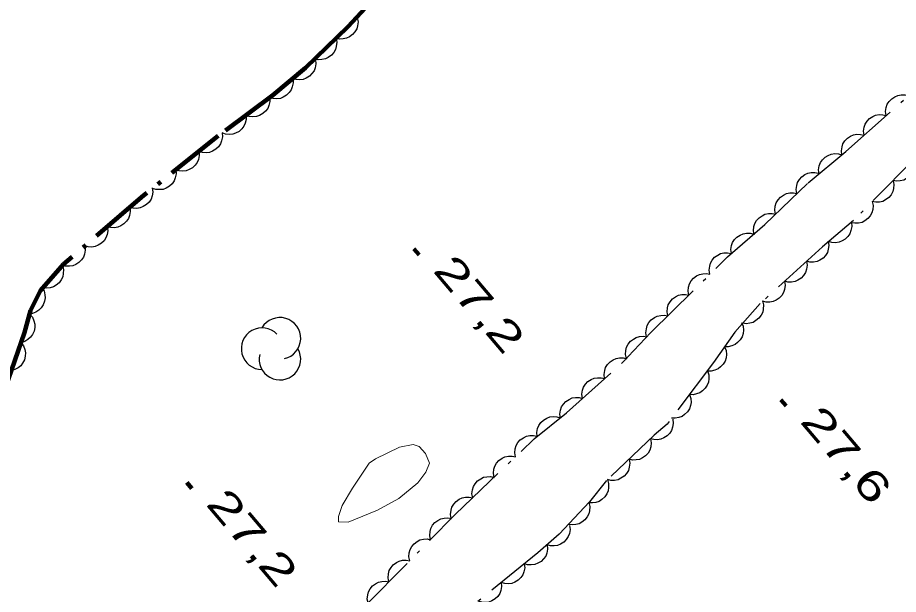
# Model space of a CAD drawing. Extents: x 386081 to 389416, y 5130568 to 5134082.
# Drawn here: x 388075 to 388164.1, y 5131544.5 to 5131602.8 of the extents above; entities that cross this region are included whole.
import ezdxf

# ---------------------------------------------------------------- set-up
doc = ezdxf.new("R2010")
doc.units = 0
doc.header["$LTSCALE"] = 1.2
doc.linetypes.add('DOT_DASHED', pattern=[7.7, 5, -1.2, 0.3, -1.2])
for name, color, linetype, lineweight in [('2', 7, 'Continuous', 13), ('3', 7, 'Continuous', 140), ('44', 7, 'Continuous', 25)]:
    doc.layers.add(name, color=color, linetype=linetype, lineweight=lineweight)

msp = doc.modelspace()

# ---------------------------------------------------------------- linework, layer by layer
at = {"layer": '2'}
msp.add_lwpolyline([(388110.59, 5131557.76), (388111.24, 5131558.2), (388113.66, 5131559.38), (388115.04, 5131559.65), (388115.66, 5131559.46), (388116.3, 5131558.75), (388116.69, 5131557.79), (388116.34, 5131556.86), (388115.52, 5131555.78), (388113.6, 5131554.2), (388111.44, 5131553.04), (388108.47, 5131551.82), (388107.48, 5131551.84), (388107.49, 5131552.38), (388107.88, 5131553.5), (388108.9, 5131555.25)], close=True, dxfattribs=at)
at = {"layer": '3'}
for p, q in [((388115.13, 5131579.44), (388115.64, 5131578.83)), ((388152.26, 5131564.19), (388152.77, 5131563.58)), ((388092.15, 5131555.83), (388092.66, 5131555.22))]:
    msp.add_line(p, q, dxfattribs=at)
at = {"layer": '44', "linetype": 'DOT_DASHED', "lineweight": 90}
msp.add_lwpolyline([(388111.56, 5131605.29), (388108.43, 5131601.88), (388104.16, 5131597.74), (388100.86, 5131595), (388095.32, 5131590.86), (388087.57, 5131584.67), (388079.68, 5131577.9), (388077.33, 5131575.22), (388076.35, 5131573.21), (388075.72, 5131571), (388072.28, 5131560.94)], dxfattribs=at)
at = {"layer": '44'}
for points in [[(388109.4, 5131602.82), (388109.48, 5131602.41), (388109.43, 5131602.01), (388109.35, 5131601.69), (388109.16, 5131601.39), (388108.92, 5131601.11), (388108.61, 5131600.89), (388108.32, 5131600.74), (388107.97, 5131600.67), (388107.6, 5131600.66), (388107.25, 5131600.74)], [(388107.25, 5131600.74), (388107.32, 5131600.33), (388107.27, 5131599.92), (388107.19, 5131599.6), (388107.01, 5131599.3), (388106.77, 5131599.02), (388106.45, 5131598.8), (388106.17, 5131598.65), (388105.82, 5131598.58), (388105.45, 5131598.57), (388105.1, 5131598.65)], [(388105.16, 5131598.57), (388105.2, 5131598.16), (388105.13, 5131597.76), (388105.02, 5131597.45), (388104.81, 5131597.16), (388104.55, 5131596.9), (388104.22, 5131596.71), (388103.92, 5131596.58), (388103.57, 5131596.54), (388103.2, 5131596.56), (388102.86, 5131596.66)], [(388102.86, 5131596.66), (388102.9, 5131596.24), (388102.82, 5131595.84), (388102.71, 5131595.53), (388102.51, 5131595.24), (388102.24, 5131594.98), (388101.91, 5131594.79), (388101.61, 5131594.66), (388101.26, 5131594.62), (388100.89, 5131594.64), (388100.55, 5131594.74)], [(388100.53, 5131594.76), (388100.55, 5131594.34), (388100.45, 5131593.95), (388100.33, 5131593.64), (388100.11, 5131593.36), (388099.84, 5131593.12), (388099.5, 5131592.94), (388099.19, 5131592.82), (388098.84, 5131592.8), (388098.47, 5131592.84), (388098.13, 5131592.96)], [(388162.91, 5131592.92), (388162.85, 5131593.34), (388162.92, 5131593.74), (388163.02, 5131594.06), (388163.21, 5131594.35), (388163.46, 5131594.62), (388163.79, 5131594.82), (388164.08, 5131594.96), (388164.43, 5131595.01), (388164.8, 5131595.01), (388165.15, 5131594.92)], [(388098.13, 5131592.96), (388098.15, 5131592.54), (388098.05, 5131592.15), (388097.93, 5131591.84), (388097.71, 5131591.57), (388097.43, 5131591.32), (388097.09, 5131591.15), (388096.79, 5131591.03), (388096.44, 5131591.01), (388096.07, 5131591.05), (388095.73, 5131591.17)], [(388160.67, 5131590.93), (388160.61, 5131591.35), (388160.68, 5131591.75), (388160.77, 5131592.06), (388160.97, 5131592.36), (388161.22, 5131592.62), (388161.55, 5131592.83), (388161.84, 5131592.97), (388162.19, 5131593.02), (388162.56, 5131593.01), (388162.91, 5131592.92)], [(388095.72, 5131591.18), (388095.75, 5131590.76), (388095.66, 5131590.36), (388095.55, 5131590.05), (388095.34, 5131589.77), (388095.07, 5131589.52), (388094.74, 5131589.33), (388094.44, 5131589.2), (388094.09, 5131589.17), (388093.72, 5131589.2), (388093.37, 5131589.31)], [(388158.42, 5131588.94), (388158.37, 5131589.35), (388158.44, 5131589.75), (388158.53, 5131590.07), (388158.73, 5131590.36), (388158.98, 5131590.63), (388159.3, 5131590.83), (388159.6, 5131590.98), (388159.95, 5131591.03), (388160.32, 5131591.02), (388160.67, 5131590.93)], [(388093.37, 5131589.31), (388093.41, 5131588.89), (388093.32, 5131588.49), (388093.21, 5131588.18), (388093, 5131587.9), (388092.73, 5131587.64), (388092.39, 5131587.46), (388092.09, 5131587.33), (388091.74, 5131587.3), (388091.37, 5131587.33), (388091.03, 5131587.43)], [(388156.11, 5131587.03), (388156.07, 5131587.45), (388156.14, 5131587.85), (388156.25, 5131588.16), (388156.46, 5131588.45), (388156.72, 5131588.71), (388157.05, 5131588.9), (388157.35, 5131589.03), (388157.7, 5131589.07), (388158.07, 5131589.05), (388158.41, 5131588.95)], [(388165.72, 5131588.5), (388165.8, 5131588.09), (388165.76, 5131587.68), (388165.68, 5131587.36), (388165.51, 5131587.06), (388165.27, 5131586.77), (388164.96, 5131586.55), (388164.68, 5131586.39), (388164.33, 5131586.31), (388163.96, 5131586.3), (388163.61, 5131586.36)], [(388091.03, 5131587.43), (388091.06, 5131587.02), (388090.98, 5131586.62), (388090.86, 5131586.31), (388090.65, 5131586.03), (388090.39, 5131585.77), (388090.05, 5131585.59), (388089.75, 5131585.46), (388089.4, 5131585.43), (388089.03, 5131585.45), (388088.69, 5131585.56)], [(388153.88, 5131585.03), (388153.8, 5131585.44), (388153.86, 5131585.84), (388153.94, 5131586.16), (388154.12, 5131586.46), (388154.37, 5131586.74), (388154.68, 5131586.96), (388154.97, 5131587.11), (388155.32, 5131587.18), (388155.69, 5131587.18), (388156.04, 5131587.11)], [(388163.61, 5131586.36), (388163.69, 5131585.95), (388163.65, 5131585.55), (388163.58, 5131585.23), (388163.4, 5131584.92), (388163.17, 5131584.64), (388162.85, 5131584.41), (388162.57, 5131584.25), (388162.23, 5131584.18), (388161.86, 5131584.16), (388161.5, 5131584.23)], [(388088.65, 5131585.6), (388088.7, 5131585.19), (388088.63, 5131584.79), (388088.53, 5131584.47), (388088.33, 5131584.18), (388088.07, 5131583.92), (388087.74, 5131583.72), (388087.44, 5131583.58), (388087.1, 5131583.54), (388086.72, 5131583.55), (388086.38, 5131583.65)], [(388151.71, 5131582.95), (388151.64, 5131583.36), (388151.69, 5131583.77), (388151.78, 5131584.09), (388151.96, 5131584.39), (388152.2, 5131584.66), (388152.52, 5131584.88), (388152.81, 5131585.03), (388153.15, 5131585.1), (388153.52, 5131585.1), (388153.88, 5131585.03)], [(388161.5, 5131584.23), (388161.58, 5131583.82), (388161.54, 5131583.41), (388161.47, 5131583.09), (388161.29, 5131582.79), (388161.06, 5131582.5), (388160.75, 5131582.28), (388160.46, 5131582.12), (388160.12, 5131582.04), (388159.75, 5131582.03), (388159.4, 5131582.09)], [(388086.38, 5131583.65), (388086.43, 5131583.23), (388086.35, 5131582.83), (388086.25, 5131582.52), (388086.05, 5131582.23), (388085.79, 5131581.96), (388085.46, 5131581.77), (388085.17, 5131581.63), (388084.82, 5131581.58), (388084.45, 5131581.6), (388084.1, 5131581.69)], [(388149.55, 5131580.87), (388149.48, 5131581.28), (388149.53, 5131581.69), (388149.61, 5131582.01), (388149.8, 5131582.31), (388150.04, 5131582.58), (388150.36, 5131582.8), (388150.64, 5131582.95), (388150.99, 5131583.02), (388151.36, 5131583.03), (388151.71, 5131582.95)], [(388159.38, 5131582.11), (388159.42, 5131581.7), (388159.34, 5131581.3), (388159.24, 5131580.98), (388159.03, 5131580.7), (388158.77, 5131580.44), (388158.44, 5131580.24), (388158.14, 5131580.11), (388157.79, 5131580.07), (388157.42, 5131580.09), (388157.08, 5131580.19)], [(388084.1, 5131581.69), (388084.15, 5131581.28), (388084.08, 5131580.88), (388083.97, 5131580.56), (388083.77, 5131580.27), (388083.52, 5131580.01), (388083.19, 5131579.81), (388082.89, 5131579.68), (388082.54, 5131579.63), (388082.17, 5131579.64), (388081.82, 5131579.74)], [(388147.24, 5131578.96), (388147.19, 5131579.37), (388147.26, 5131579.77), (388147.36, 5131580.09), (388147.55, 5131580.38), (388147.81, 5131580.64), (388148.14, 5131580.84), (388148.43, 5131580.98), (388148.78, 5131581.03), (388149.15, 5131581.02), (388149.5, 5131580.93)], [(388081.82, 5131579.74), (388081.87, 5131579.32), (388081.8, 5131578.92), (388081.7, 5131578.61), (388081.5, 5131578.32), (388081.24, 5131578.06), (388080.91, 5131577.86), (388080.61, 5131577.72), (388080.27, 5131577.68), (388079.89, 5131577.69), (388079.55, 5131577.79)], [(388157.05, 5131580.21), (388157.11, 5131579.8), (388157.05, 5131579.4), (388156.96, 5131579.08), (388156.77, 5131578.78), (388156.52, 5131578.51), (388156.2, 5131578.3), (388155.91, 5131578.16), (388155.56, 5131578.1), (388155.19, 5131578.11), (388154.84, 5131578.19)], [(388145.08, 5131576.87), (388145, 5131577.28), (388145.05, 5131577.69), (388145.13, 5131578.01), (388145.31, 5131578.31), (388145.55, 5131578.59), (388145.86, 5131578.81), (388146.15, 5131578.97), (388146.49, 5131579.04), (388146.86, 5131579.05), (388147.22, 5131578.98)], [(388079.56, 5131577.77), (388079.67, 5131577.36), (388079.65, 5131576.96), (388079.6, 5131576.63), (388079.44, 5131576.32), (388079.22, 5131576.02), (388078.93, 5131575.78), (388078.65, 5131575.6), (388078.31, 5131575.51), (388077.94, 5131575.47), (388077.59, 5131575.51)], [(388154.84, 5131578.19), (388154.9, 5131577.78), (388154.84, 5131577.38), (388154.74, 5131577.06), (388154.55, 5131576.76), (388154.3, 5131576.49), (388153.98, 5131576.28), (388153.69, 5131576.14), (388153.34, 5131576.08), (388152.97, 5131576.09), (388152.62, 5131576.17)], [(388142.95, 5131574.77), (388142.87, 5131575.18), (388142.91, 5131575.58), (388142.99, 5131575.9), (388143.17, 5131576.2), (388143.41, 5131576.49), (388143.73, 5131576.71), (388144.01, 5131576.86), (388144.36, 5131576.93), (388144.73, 5131576.94), (388145.08, 5131576.87)], [(388152.62, 5131576.17), (388152.68, 5131575.76), (388152.62, 5131575.35), (388152.53, 5131575.04), (388152.34, 5131574.74), (388152.08, 5131574.47), (388151.76, 5131574.26), (388151.47, 5131574.12), (388151.12, 5131574.06), (388150.75, 5131574.07), (388150.4, 5131574.15)], [(388077.5, 5131575.57), (388077.71, 5131575.21), (388077.8, 5131574.81), (388077.83, 5131574.48), (388077.76, 5131574.14), (388077.63, 5131573.79), (388077.41, 5131573.48), (388077.19, 5131573.24), (388076.89, 5131573.06), (388076.54, 5131572.92), (388076.19, 5131572.87)], [(388140.81, 5131572.66), (388140.73, 5131573.07), (388140.78, 5131573.47), (388140.86, 5131573.79), (388141.04, 5131574.1), (388141.28, 5131574.38), (388141.59, 5131574.6), (388141.88, 5131574.76), (388142.22, 5131574.82), (388142.59, 5131574.84), (388142.95, 5131574.77)], [(388150.38, 5131574.18), (388150.48, 5131573.77), (388150.46, 5131573.36), (388150.41, 5131573.04), (388150.25, 5131572.73), (388150.03, 5131572.43), (388149.73, 5131572.19), (388149.46, 5131572.01), (388149.12, 5131571.92), (388148.75, 5131571.88), (388148.39, 5131571.93)], [(388076.25, 5131572.85), (388076.52, 5131572.53), (388076.68, 5131572.16), (388076.76, 5131571.84), (388076.76, 5131571.49), (388076.69, 5131571.12), (388076.52, 5131570.78), (388076.35, 5131570.5), (388076.08, 5131570.27), (388075.77, 5131570.08), (388075.42, 5131569.96)], [(388138.67, 5131570.55), (388138.6, 5131570.96), (388138.64, 5131571.37), (388138.72, 5131571.69), (388138.9, 5131571.99), (388139.14, 5131572.27), (388139.46, 5131572.49), (388139.74, 5131572.65), (388140.09, 5131572.72), (388140.46, 5131572.73), (388140.81, 5131572.66)], [(388148.28, 5131572.01), (388148.43, 5131571.62), (388148.46, 5131571.22), (388148.44, 5131570.89), (388148.32, 5131570.56), (388148.13, 5131570.24), (388147.87, 5131569.96), (388147.61, 5131569.76), (388147.29, 5131569.63), (388146.92, 5131569.55), (388146.56, 5131569.55)], [(388136.62, 5131568.36), (388136.53, 5131568.77), (388136.56, 5131569.18), (388136.63, 5131569.5), (388136.8, 5131569.81), (388137.03, 5131570.1), (388137.34, 5131570.33), (388137.62, 5131570.49), (388137.96, 5131570.57), (388138.33, 5131570.6), (388138.69, 5131570.54)], [(388075.37, 5131569.98), (388075.62, 5131569.65), (388075.76, 5131569.27), (388075.83, 5131568.94), (388075.81, 5131568.59), (388075.72, 5131568.23), (388075.54, 5131567.9), (388075.35, 5131567.63), (388075.07, 5131567.41), (388074.75, 5131567.24), (388074.4, 5131567.14)], [(388146.56, 5131569.55), (388146.71, 5131569.16), (388146.74, 5131568.76), (388146.72, 5131568.43), (388146.6, 5131568.1), (388146.42, 5131567.78), (388146.15, 5131567.5), (388145.9, 5131567.3), (388145.57, 5131567.17), (388145.21, 5131567.09), (388144.85, 5131567.09)], [(388134.42, 5131566.33), (388134.36, 5131566.74), (388134.43, 5131567.14), (388134.52, 5131567.46), (388134.72, 5131567.75), (388134.97, 5131568.02), (388135.29, 5131568.23), (388135.59, 5131568.37), (388135.93, 5131568.42), (388136.31, 5131568.42), (388136.65, 5131568.33)], [(388144.82, 5131567.11), (388144.95, 5131566.72), (388144.96, 5131566.31), (388144.93, 5131565.98), (388144.8, 5131565.66), (388144.6, 5131565.35), (388144.32, 5131565.08), (388144.06, 5131564.89), (388143.73, 5131564.77), (388143.37, 5131564.7), (388143.01, 5131564.72)], [(388132.18, 5131564.33), (388132.13, 5131564.74), (388132.19, 5131565.14), (388132.29, 5131565.46), (388132.48, 5131565.75), (388132.73, 5131566.02), (388133.06, 5131566.23), (388133.35, 5131566.37), (388133.7, 5131566.42), (388134.07, 5131566.41), (388134.42, 5131566.33)], [(388129.95, 5131562.32), (388129.89, 5131562.74), (388129.96, 5131563.14), (388130.05, 5131563.46), (388130.25, 5131563.75), (388130.5, 5131564.02), (388130.82, 5131564.22), (388131.12, 5131564.37), (388131.46, 5131564.42), (388131.84, 5131564.41), (388132.18, 5131564.33)], [(388143.01, 5131564.72), (388143.14, 5131564.33), (388143.16, 5131563.92), (388143.12, 5131563.59), (388142.99, 5131563.27), (388142.79, 5131562.95), (388142.51, 5131562.69), (388142.25, 5131562.49), (388141.92, 5131562.38), (388141.56, 5131562.31), (388141.2, 5131562.33)], [(388127.59, 5131560.47), (388127.55, 5131560.89), (388127.64, 5131561.29), (388127.75, 5131561.6), (388127.96, 5131561.88), (388128.22, 5131562.14), (388128.56, 5131562.32), (388128.86, 5131562.45), (388129.21, 5131562.49), (388129.58, 5131562.46), (388129.92, 5131562.36)], [(388141.32, 5131562.22), (388141.37, 5131561.8), (388141.3, 5131561.4), (388141.19, 5131561.09), (388141, 5131560.8), (388140.74, 5131560.53), (388140.41, 5131560.33), (388140.12, 5131560.19), (388139.77, 5131560.15), (388139.4, 5131560.16), (388139.05, 5131560.25)], [(388125.4, 5131558.42), (388125.33, 5131558.83), (388125.38, 5131559.24), (388125.47, 5131559.55), (388125.65, 5131559.85), (388125.89, 5131560.13), (388126.21, 5131560.35), (388126.5, 5131560.5), (388126.84, 5131560.57), (388127.22, 5131560.57), (388127.57, 5131560.5)], [(388139.07, 5131560.24), (388139.13, 5131559.82), (388139.08, 5131559.42), (388138.99, 5131559.1), (388138.81, 5131558.8), (388138.56, 5131558.53), (388138.25, 5131558.31), (388137.96, 5131558.16), (388137.61, 5131558.1), (388137.24, 5131558.09), (388136.89, 5131558.17)], [(388123.24, 5131556.34), (388123.17, 5131556.76), (388123.22, 5131557.16), (388123.3, 5131557.48), (388123.48, 5131557.78), (388123.73, 5131558.06), (388124.05, 5131558.27), (388124.33, 5131558.43), (388124.68, 5131558.49), (388125.05, 5131558.5), (388125.4, 5131558.42)], [(388136.89, 5131558.17), (388136.96, 5131557.76), (388136.9, 5131557.36), (388136.82, 5131557.04), (388136.63, 5131556.74), (388136.39, 5131556.46), (388136.07, 5131556.25), (388135.78, 5131556.1), (388135.43, 5131556.03), (388135.06, 5131556.03), (388134.71, 5131556.11)], [(388121.07, 5131554.27), (388121, 5131554.68), (388121.05, 5131555.08), (388121.14, 5131555.4), (388121.32, 5131555.7), (388121.56, 5131555.98), (388121.88, 5131556.2), (388122.17, 5131556.35), (388122.51, 5131556.41), (388122.88, 5131556.42), (388123.24, 5131556.34)], [(388134.7, 5131556.12), (388134.82, 5131555.72), (388134.82, 5131555.31), (388134.78, 5131554.99), (388134.64, 5131554.66), (388134.43, 5131554.36), (388134.14, 5131554.1), (388133.88, 5131553.91), (388133.54, 5131553.81), (388133.18, 5131553.75), (388132.82, 5131553.78)], [(388118.91, 5131552.19), (388118.83, 5131552.6), (388118.89, 5131553.01), (388118.97, 5131553.33), (388119.15, 5131553.63), (388119.4, 5131553.9), (388119.71, 5131554.12), (388120, 5131554.27), (388120.35, 5131554.34), (388120.72, 5131554.34), (388121.07, 5131554.27)], [(388132.81, 5131553.79), (388132.91, 5131553.38), (388132.88, 5131552.97), (388132.81, 5131552.65), (388132.64, 5131552.34), (388132.42, 5131552.05), (388132.11, 5131551.82), (388131.83, 5131551.65), (388131.49, 5131551.56), (388131.12, 5131551.54), (388130.77, 5131551.59)], [(388116.81, 5131550.04), (388116.73, 5131550.45), (388116.77, 5131550.86), (388116.84, 5131551.18), (388117.02, 5131551.49), (388117.25, 5131551.77), (388117.56, 5131551.99), (388117.85, 5131552.16), (388118.19, 5131552.23), (388118.56, 5131552.25), (388118.92, 5131552.18)], [(388130.87, 5131551.48), (388130.92, 5131551.07), (388130.85, 5131550.67), (388130.74, 5131550.35), (388130.54, 5131550.06), (388130.29, 5131549.8), (388129.96, 5131549.6), (388129.66, 5131549.46), (388129.31, 5131549.42), (388128.94, 5131549.43), (388128.59, 5131549.53)], [(388114.7, 5131547.91), (388114.62, 5131548.32), (388114.66, 5131548.72), (388114.74, 5131549.04), (388114.91, 5131549.35), (388115.15, 5131549.63), (388115.46, 5131549.86), (388115.74, 5131550.02), (388116.09, 5131550.09), (388116.46, 5131550.11), (388116.81, 5131550.04)], [(388128.61, 5131549.51), (388128.65, 5131549.09), (388128.57, 5131548.69), (388128.46, 5131548.38), (388128.25, 5131548.1), (388127.99, 5131547.84), (388127.65, 5131547.65), (388127.35, 5131547.52), (388127, 5131547.48), (388126.63, 5131547.51), (388126.29, 5131547.61)], [(388112.6, 5131545.77), (388112.52, 5131546.18), (388112.56, 5131546.59), (388112.63, 5131546.91), (388112.81, 5131547.21), (388113.04, 5131547.5), (388113.35, 5131547.72), (388113.63, 5131547.88), (388113.98, 5131547.96), (388114.35, 5131547.97), (388114.7, 5131547.91)], [(388126.29, 5131547.61), (388126.33, 5131547.19), (388126.24, 5131546.8), (388126.13, 5131546.48), (388125.93, 5131546.2), (388125.66, 5131545.94), (388125.33, 5131545.75), (388125.03, 5131545.62), (388124.68, 5131545.59), (388124.31, 5131545.61), (388123.96, 5131545.71)], [(388110.49, 5131543.64), (388110.41, 5131544.04), (388110.45, 5131544.45), (388110.52, 5131544.77), (388110.7, 5131545.08), (388110.93, 5131545.36), (388111.25, 5131545.59), (388111.53, 5131545.75), (388111.87, 5131545.82), (388112.24, 5131545.84), (388112.6, 5131545.77)], [(388123.96, 5131545.71), (388124, 5131545.3), (388123.92, 5131544.9), (388123.81, 5131544.59), (388123.6, 5131544.3), (388123.34, 5131544.05), (388123, 5131543.86), (388122.71, 5131543.73), (388122.36, 5131543.69), (388121.99, 5131543.71), (388121.64, 5131543.82)]]:
    msp.add_lwpolyline(points, dxfattribs=at)
at = {"layer": '44', "linetype": 'DOT_DASHED'}
for points in [[(388110.23, 5131543.37), (388119.3, 5131552.57), (388127.29, 5131560.23), (388130.57, 5131562.88), (388136.22, 5131567.94), (388139.11, 5131570.98), (388146.86, 5131578.63), (388150.62, 5131581.9), (388155, 5131586.11), (388158.82, 5131589.29), (388167.3, 5131596.83)], [(388165.81, 5131588.59), (388159.6, 5131582.3), (388156.45, 5131579.66), (388150.15, 5131573.92), (388147.58, 5131571.01), (388145.44, 5131567.94), (388140.73, 5131561.71), (388139.44, 5131560.59), (388134.61, 5131556.01), (388132.88, 5131553.86), (388129.82, 5131550.58), (388127.65, 5131548.72), (388116.29, 5131539.45)]]:
    msp.add_lwpolyline(points, dxfattribs=at)
at = {"layer": '44'}
for centre, start, end in [((388101.568, 5131570.399), 282.26917, 149.72626), ((388099.76, 5131569.348), 44.11537, 269.80396), ((388101.568, 5131568.297), 166.93686, 29.62122)]:
    msp.add_arc(centre, 2.102, start, end, dxfattribs=at)

# ---------------------------------------------------------------- texts
at = {"layer": '3', "width": 1.45}
for s, p in [('27,2   ', (388116.96, 5131577.22)), ('27,6   ', (388154.09, 5131561.97)), ('27,2   ', (388093.98, 5131553.61))]:
    msp.add_text(s, height=3, rotation=310.294, dxfattribs=at).set_placement(p)

doc.saveas('drawing.dxf')
